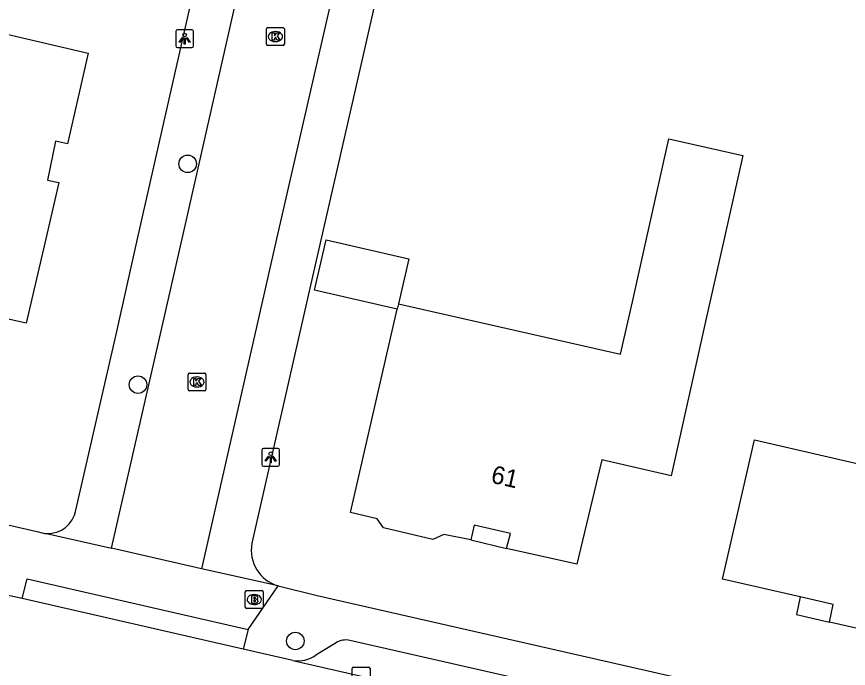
# Model space of a CAD drawing. Extents: x 159628 to 160723, y 388176 to 389416.
# Drawn here: x 160231.42 to 160277.93, y 388725.98 to 388762.44 of the extents above; entities that cross this region are included whole.
import ezdxf

# ---------------------------------------------------------------- set-up
doc = ezdxf.new("R2010")
doc.units = 0
for name, color, linetype in [('IMGEO_Boom', 7, 'Continuous'), ('IMGEO_Brandkraan', 7, 'Continuous'), ('IMGEO_Kolk', 7, 'Continuous'), ('IMGEO_Lichtpunt', 7, 'Continuous'), ('IMGEO_Muur', 7, 'Continuous'), ('IMGEO_Pand', 7, 'Continuous'), ('IMGEO_Pand_nummerreeks', 7, 'Continuous'), ('IMGEO_Pand_overbouw', 7, 'Continuous'), ('IMGEO_Rijbaan_lokaal_gesloten', 7, 'Continuous'), ('IMGEO_Rijbaan_lokaal_open', 7, 'Continuous'), ('IMGEO_Voetpad_open', 7, 'Continuous')]:
    doc.layers.add(name, color=color, linetype=linetype)

msp = doc.modelspace()

# ---------------------------------------------------------------- linework, layer by layer
at = {"layer": 'IMGEO_Boom'}
for centre in [(160240.982, 388754.202), (160238.202, 388741.85), (160247.006, 388727.51)]:
    msp.add_circle(centre, 0.489, dxfattribs=at)
at = {"layer": 'IMGEO_Brandkraan'}
for p, q in [((160244.206, 388729.402), (160244.206, 388730.254)), ((160244.281, 388730.328), (160245.133, 388730.328)), ((160245.207, 388730.254), (160245.207, 388729.402)), ((160244.694, 388730.108), (160244.719, 388730.108)), ((160245.133, 388729.328), (160244.281, 388729.328)), ((160244.717, 388729.548), (160244.692, 388729.548))]:
    msp.add_line(p, q, dxfattribs=at)
for points in [[(160244.206, 388729.402), (160244.206, 388730.254)], [(160244.281, 388730.328), (160245.133, 388730.328)], [(160245.207, 388730.254), (160245.207, 388729.402)], [(160244.554, 388730.028), (160244.554, 388729.628), (160244.767, 388729.628)], [(160244.785, 388730.028), (160244.554, 388730.028)], [(160244.733, 388729.947), (160244.679, 388729.947), (160244.679, 388729.871)], [(160244.679, 388729.871), (160244.732, 388729.871)], [(160244.741, 388729.795), (160244.679, 388729.795), (160244.679, 388729.714)], [(160244.679, 388729.714), (160244.741, 388729.714)], [(160245.133, 388729.328), (160244.281, 388729.328)]]:
    msp.add_lwpolyline(points, dxfattribs=at)
for centre, radius, start, end in [((160244.283, 388730.252), 0.0765, 91.552, 178.448), ((160244.283, 388730.252), 0.0765, 91.552, 178.448), ((160245.131, 388730.252), 0.0765, 1.552, 88.448), ((160245.131, 388730.252), 0.0765, 1.552, 88.448), ((160244.734, 388729.909), 0.0379, 267.8285, 90.9355), ((160244.742, 388729.754), 0.0404, 269.8759, 90.5077), ((160244.789, 388729.883), 0.145, 59.4692, 91.5367), ((160244.814, 388729.93), 0.0922, 285.5137, 58.1501), ((160244.819, 388729.738), 0.105, 301.3115, 78.989), ((160244.283, 388729.404), 0.0765, 181.552, 268.448), ((160244.283, 388729.404), 0.0765, 181.552, 268.448), ((160244.773, 388729.879), 0.251, 268.6676, 293.5347), ((160245.131, 388729.404), 0.0765, 271.552, 358.448), ((160245.131, 388729.404), 0.0765, 271.552, 358.448)]:
    msp.add_arc(centre, radius, start, end, dxfattribs=at)
for centre, major_axis, ratio, start_param, end_param in [((160244.693, 388729.828), (-0.387, 0.002), 0.722429, 4.712389, 7.853982), ((160244.718, 388729.828), (-0.39, 0.002), 0.717154, 1.570796, 4.712389)]:
    msp.add_ellipse(centre, major_axis=major_axis, ratio=ratio, start_param=start_param, end_param=end_param, dxfattribs=at)
at = {"layer": 'IMGEO_Kolk'}
for p, q in [((160245.463, 388761.824), (160246.315, 388761.824)), ((160245.388, 388760.898), (160245.388, 388761.75)), ((160245.876, 388761.604), (160245.901, 388761.604)), ((160246.389, 388761.75), (160246.389, 388760.898)), ((160245.899, 388761.044), (160245.874, 388761.044)), ((160246.315, 388760.824), (160245.463, 388760.824)), ((160241.002, 388741.571), (160241.002, 388742.423)), ((160241.077, 388742.497), (160241.929, 388742.497)), ((160241.49, 388742.277), (160241.515, 388742.277)), ((160242.003, 388742.423), (160242.003, 388741.571)), ((160241.929, 388741.497), (160241.077, 388741.497)), ((160241.513, 388741.717), (160241.488, 388741.717)), ((160250.18, 388725.123), (160250.18, 388725.975)), ((160250.255, 388726.049), (160251.107, 388726.049)), ((160251.181, 388725.975), (160251.181, 388725.123))]:
    msp.add_line(p, q, dxfattribs=at)
for points in [[(160245.463, 388761.824), (160246.315, 388761.824)], [(160245.388, 388760.898), (160245.388, 388761.75)], [(160245.709, 388761.524), (160245.832, 388761.524), (160245.832, 388761.373), (160245.962, 388761.524), (160246.126, 388761.524), (160245.98, 388761.373), (160246.133, 388761.124), (160245.981, 388761.124), (160245.896, 388761.288), (160245.832, 388761.221), (160245.832, 388761.124), (160245.709, 388761.124), (160245.709, 388761.524)], [(160246.389, 388761.75), (160246.389, 388760.898)], [(160246.315, 388760.824), (160245.463, 388760.824)], [(160241.002, 388741.571), (160241.002, 388742.423)], [(160241.077, 388742.497), (160241.929, 388742.497)], [(160242.003, 388742.423), (160242.003, 388741.571)], [(160241.323, 388742.197), (160241.446, 388742.197), (160241.446, 388742.046), (160241.576, 388742.197), (160241.74, 388742.197), (160241.594, 388742.046), (160241.747, 388741.797), (160241.595, 388741.797), (160241.51, 388741.961), (160241.446, 388741.894), (160241.446, 388741.797), (160241.323, 388741.797), (160241.323, 388742.197)], [(160241.929, 388741.497), (160241.077, 388741.497)], [(160250.18, 388725.123), (160250.18, 388725.975)], [(160250.255, 388726.049), (160251.107, 388726.049)], [(160251.181, 388725.975), (160251.181, 388725.123)]]:
    msp.add_lwpolyline(points, dxfattribs=at)
for centre, start, end in [((160245.465, 388761.748), 91.552, 178.448), ((160245.465, 388761.748), 91.552, 178.448), ((160246.313, 388761.748), 1.552, 88.448), ((160246.313, 388761.748), 1.552, 88.448), ((160245.465, 388760.9), 181.552, 268.448), ((160245.465, 388760.9), 181.552, 268.448), ((160246.313, 388760.9), 271.552, 358.448), ((160246.313, 388760.9), 271.552, 358.448), ((160241.079, 388742.421), 91.552, 178.448), ((160241.079, 388742.421), 91.552, 178.448), ((160241.927, 388742.421), 1.552, 88.448), ((160241.927, 388742.421), 1.552, 88.448), ((160241.079, 388741.573), 181.552, 268.448), ((160241.079, 388741.573), 181.552, 268.448), ((160241.927, 388741.573), 271.552, 358.448), ((160241.927, 388741.573), 271.552, 358.448), ((160250.257, 388725.973), 91.552, 178.448), ((160250.257, 388725.973), 91.552, 178.448), ((160251.105, 388725.973), 1.552, 88.448), ((160251.105, 388725.973), 1.552, 88.448)]:
    msp.add_arc(centre, 0.0765, start, end, dxfattribs=at)
for centre, major_axis, ratio, start_param, end_param in [((160245.875, 388761.324), (-0.387, 0.002), 0.722429, 4.712389, 7.853982), ((160245.9, 388761.324), (-0.39, 0.002), 0.717154, 1.570796, 4.712389), ((160241.489, 388741.997), (-0.387, 0.002), 0.722429, 4.712389, 7.853982), ((160241.514, 388741.997), (-0.39, 0.002), 0.717154, 1.570796, 4.712389)]:
    msp.add_ellipse(centre, major_axis=major_axis, ratio=ratio, start_param=start_param, end_param=end_param, dxfattribs=at)
at = {"layer": 'IMGEO_Lichtpunt'}
for p, q in [((160240.314, 388761.613), (160240.314, 388760.806)), ((160240.314, 388761.613), (160240.314, 388760.806)), ((160241.216, 388761.708), (160240.408, 388761.708)), ((160241.216, 388761.708), (160240.408, 388761.708)), ((160241.31, 388760.806), (160241.31, 388761.613)), ((160241.31, 388760.806), (160241.31, 388761.613)), ((160240.408, 388760.712), (160241.216, 388760.712)), ((160240.408, 388760.712), (160241.216, 388760.712)), ((160245.129, 388738.185), (160245.129, 388737.378)), ((160245.129, 388738.185), (160245.129, 388737.378)), ((160246.031, 388738.28), (160245.223, 388738.28)), ((160246.031, 388738.28), (160245.223, 388738.28)), ((160246.125, 388737.378), (160246.125, 388738.185)), ((160246.125, 388737.378), (160246.125, 388738.185)), ((160245.223, 388737.284), (160246.031, 388737.284)), ((160245.223, 388737.284), (160246.031, 388737.284))]:
    msp.add_line(p, q, dxfattribs=at)
for points in [[(160240.688, 388761.277), (160240.727, 388761.249), (160240.539, 388760.987), (160240.501, 388761.014), (160240.688, 388761.277)], [(160240.79, 388761.229), (160240.837, 388761.229), (160240.837, 388760.907), (160240.79, 388760.907), (160240.79, 388761.229)], [(160240.9, 388761.249), (160240.938, 388761.276), (160241.125, 388761.014), (160241.086, 388760.986), (160240.9, 388761.249)], [(160245.503, 388737.849), (160245.542, 388737.821), (160245.354, 388737.559), (160245.316, 388737.586), (160245.503, 388737.849)], [(160245.605, 388737.801), (160245.652, 388737.801), (160245.652, 388737.479), (160245.605, 388737.479), (160245.605, 388737.801)], [(160245.715, 388737.821), (160245.753, 388737.848), (160245.94, 388737.586), (160245.901, 388737.558), (160245.715, 388737.821)]]:
    msp.add_lwpolyline(points, dxfattribs=at)
for centre in [(160240.813, 388761.411), (160245.628, 388737.983)]:
    msp.add_circle(centre, 0.0994, dxfattribs=at)
for centre, start, end in [((160240.408, 388761.613), 90, 180), ((160240.408, 388761.613), 90, 180), ((160241.216, 388761.613), 0, 90), ((160241.216, 388761.613), 0, 90), ((160240.408, 388760.806), 180, 270), ((160240.408, 388760.806), 180, 270), ((160241.216, 388760.806), 270, 0), ((160241.216, 388760.806), 270, 360), ((160245.223, 388738.185), 90, 180), ((160245.223, 388738.185), 90, 180), ((160246.031, 388738.185), 0, 90), ((160246.031, 388738.185), 0, 90), ((160245.223, 388737.378), 180, 270), ((160245.223, 388737.378), 180, 270), ((160246.031, 388737.378), 270, 0), ((160246.031, 388737.378), 270, 360)]:
    msp.add_arc(centre, 0.0946, start, end, dxfattribs=at)
at = {"layer": 'IMGEO_Muur'}
for points in [[(160255.413, 388780.668), (160250.605, 388759.487)], [(160250.605, 388759.487), (160247.874, 388747.481)]]:
    msp.add_lwpolyline(points, dxfattribs=at)
at = {"layer": 'IMGEO_Pand'}
for points in [[(160218.212, 388750), (160218.478, 388751.154), (160218.816, 388752.624), (160222.38, 388751.804), (160226.312, 388750.898), (160228.85, 388761.918), (160229.622, 388761.74), (160230.554, 388761.525), (160235.426, 388760.403), (160234.269, 388755.324), (160233.592, 388755.48), (160233.139, 388753.282), (160233.77, 388753.152), (160233.045, 388750), (160231.959, 388745.281), (160228.536, 388746.055), (160227.15, 388739.949), (160222.597, 388741), (160222.907, 388742.466), (160220.359, 388743.056), (160216.801, 388743.87), (160218.212, 388750)], [(160252.77, 388746.37), (160265.185, 388743.553), (160265.85, 388746.483), (160266.638, 388750), (160267.893, 388755.606), (160272.025, 388754.669), (160270.979, 388750), (160269.982, 388745.546), (160268.011, 388736.744), (160264.136, 388737.634), (160262.75, 388731.798), (160258.816, 388732.68), (160259.038, 388733.527), (160257.008, 388733.991), (160256.818, 388733.166), (160255.307, 388733.468), (160254.691, 388733.193), (160251.932, 388733.834), (160251.584, 388734.334), (160250.092, 388734.699), (160252.7, 388746.065)], [(160252.7, 388746.065), (160248.076, 388747.126), (160248.725, 388749.953), (160253.349, 388748.892), (160252.77, 388746.37)], [(160252.77, 388746.37), (160252.7, 388746.065)], [(160285.249, 388728.7), (160280.851, 388729.708), (160280.422, 388727.763), (160276.879, 388728.561), (160277.08, 388729.553), (160275.229, 388729.974), (160270.881, 388730.962), (160272.002, 388735.835), (160272.676, 388738.762), (160282.135, 388736.585), (160282.584, 388738.535), (160287.265, 388737.458), (160286.371, 388733.573), (160285.249, 388728.7)]]:
    msp.add_lwpolyline(points, dxfattribs=at)
at = {"layer": 'IMGEO_Pand_overbouw'}
for points in [[(160258.816, 388732.68), (160259.038, 388733.527), (160257.008, 388733.991), (160256.818, 388733.166)], [(160275.229, 388729.974), (160275.033, 388728.983), (160276.879, 388728.561), (160277.08, 388729.553)]]:
    msp.add_lwpolyline(points, close=True, dxfattribs=at)
at = {"layer": 'IMGEO_Rijbaan_lokaal_gesloten'}
for points in [[(160231.719, 388729.878), (160230.065, 388730.247)], [(160244.089, 388727.051), (160231.719, 388729.878)], [(160246.863, 388726.419), (160244.089, 388727.051)], [(160246.863, 388726.419), (160261.379, 388723.102)]]:
    msp.add_lwpolyline(points, dxfattribs=at)
at = {"layer": 'IMGEO_Rijbaan_lokaal_open'}
for points in [[(160236.732, 388732.697), (160239.37, 388744.275), (160240.666, 388750), (160247.25, 388779.082)], [(160252.345, 388777.916), (160245.957, 388750), (160244.339, 388742.931), (160241.762, 388731.537)], [(160241.762, 388731.537), (160236.732, 388732.697)]]:
    msp.add_lwpolyline(points, dxfattribs=at)
at = {"layer": 'IMGEO_Voetpad_open'}
for points in [[(160234.722, 388734.828), (160237.013, 388744.82), (160238.186, 388750), (160246.535, 388786.875)], [(160256.091, 388783.658), (160255.413, 388780.668), (160250.605, 388759.487), (160247.874, 388747.481), (160244.574, 388732.971)], [(160186.662, 388744.107), (160232.634, 388733.614)], [(160233.095, 388733.519), (160236.732, 388732.697)], [(160246.042, 388730.589), (160241.762, 388731.537)], [(160231.719, 388729.878), (160232.003, 388730.992), (160244.371, 388728.159)], [(160244.371, 388728.159), (160246.042, 388730.589)], [(160246.042, 388730.589), (160248.219, 388730.046), (160325.998, 388712.335)], [(160244.371, 388728.159), (160244.089, 388727.051)], [(160249.281, 388727.407), (160248.15, 388726.707)], [(160261.782, 388724.866), (160250.058, 388727.537)]]:
    msp.add_lwpolyline(points, dxfattribs=at)
for centre, radius, start, end in [((160233.177, 388735.083), 1.566, 266.9986, 350.6382), ((160233.176, 388735.078), 1.561, 249.6829, 267.0288), ((160246.616, 388732.586), 2.078, 169.3293, 253.9608), ((160249.827, 388726.53), 1.034, 77.0946, 121.9018), ((160247.15, 388728.158), 1.763, 260.6452, 304.582)]:
    msp.add_arc(centre, radius, start, end, dxfattribs=at)

# ---------------------------------------------------------------- texts
at = {"layer": 'IMGEO_Pand_nummerreeks'}
msp.add_text('61', height=1, rotation=347.1256, dxfattribs=at).set_placement((160257.889, 388736.374))

doc.saveas('drawing.dxf')
